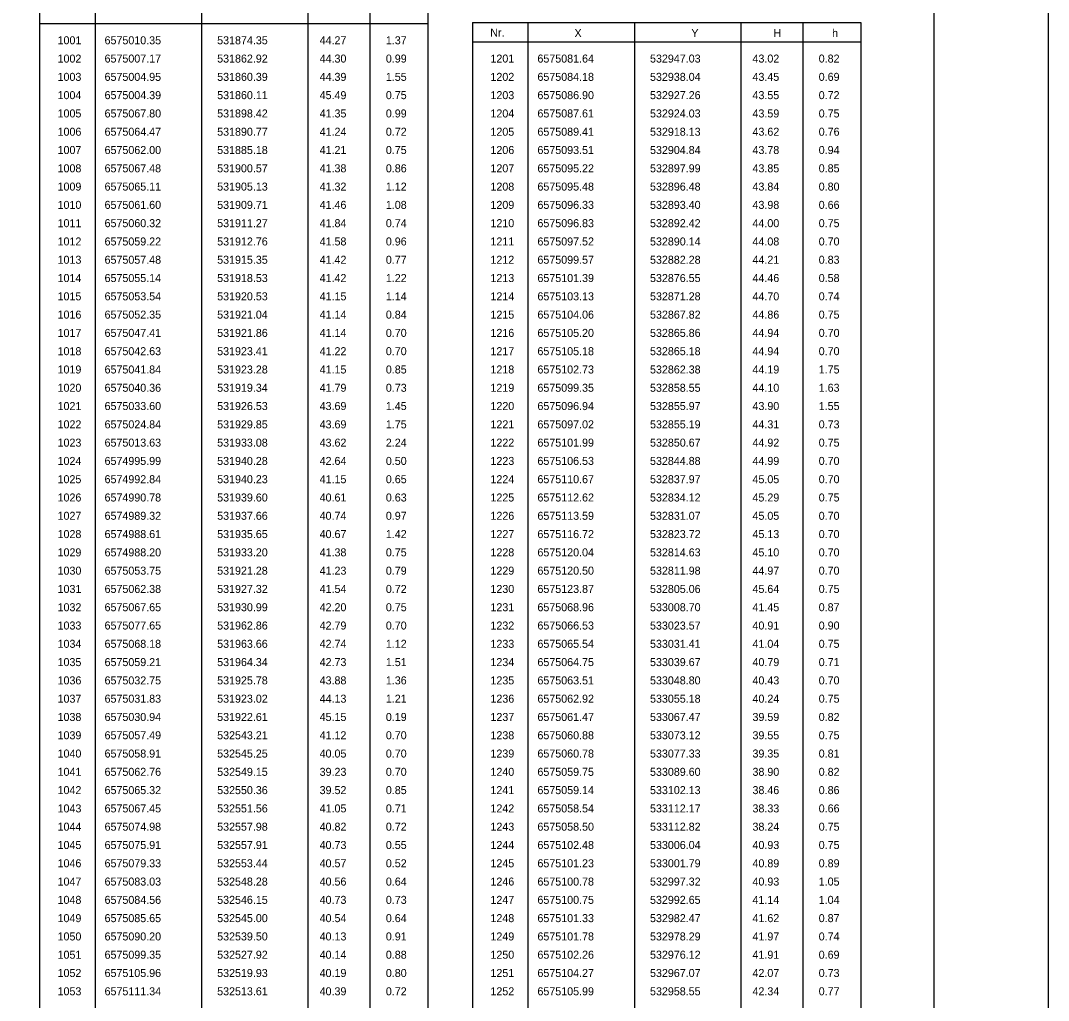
# Model space of a CAD drawing. Extents: x 528816 to 533196, y 6574767 to 6575847.
# Drawn here: x 530624.1 to 530714.1, y 6575587.3 to 6575673 of the extents above; entities that cross this region are included whole.
import ezdxf

# ---------------------------------------------------------------- set-up
doc = ezdxf.new("R2010")
doc.units = 0
doc.layers.add('ABIJOONIS', color=7, linetype='Continuous')
doc.layers.add('VORMISTUS', color=7, linetype='Continuous')

msp = doc.modelspace()

# ---------------------------------------------------------------- linework, layer by layer
at = {"layer": 'ABIJOONIS'}
for p, q in [((530625.793, 6575674.457), (530625.793, 6575351.834)), ((530630.653, 6575674.457), (530630.653, 6575351.834)), ((530639.968, 6575674.457), (530639.968, 6575351.834)), ((530649.283, 6575674.457), (530649.283, 6575351.834)), ((530654.705, 6575674.457), (530654.705, 6575351.834)), ((530659.777, 6575674.457), (530659.777, 6575351.834)), ((530625.793, 6575672.754), (530659.777, 6575672.754)), ((530663.667, 6575672.857), (530697.652, 6575672.857)), ((530663.667, 6575672.857), (530663.667, 6575351.834)), ((530668.527, 6575672.857), (530668.527, 6575351.834)), ((530677.842, 6575672.857), (530677.842, 6575351.834)), ((530687.157, 6575672.857), (530687.157, 6575351.834)), ((530692.579, 6575672.857), (530692.579, 6575351.834)), ((530697.652, 6575672.857), (530697.652, 6575351.834)), ((530663.667, 6575671.154), (530697.652, 6575671.154))]:
    msp.add_line(p, q, dxfattribs=at)
at = {"layer": 'VORMISTUS'}
for points in [[(530714.07, 6575696.077), (528816.024, 6575696.077), (528816.024, 6575030.124), (530714.07, 6575030.124)], [(530704.085, 6575686.006), (530423.703, 6575686.006), (530423.703, 6575340.694), (530704.085, 6575340.694)]]:
    msp.add_lwpolyline(points, close=True, dxfattribs=at)

# ---------------------------------------------------------------- texts
at = {"layer": 'ABIJOONIS'}
for s, p in [('1001', (530627.371, 6575670.938)), ('6575010.35', (530631.483, 6575670.938)), ('531874.35', (530641.335, 6575670.938)), ('44.27', (530650.301, 6575670.938)), ('1.37', (530656.095, 6575670.938)), ('1002', (530627.371, 6575669.338)), ('6575007.17', (530631.483, 6575669.338)), ('531862.92', (530641.335, 6575669.338)), ('44.30', (530650.301, 6575669.338)), ('0.99', (530656.095, 6575669.338)), ('1201', (530665.246, 6575669.338)), ('6575081.64', (530669.358, 6575669.338)), ('532947.03', (530679.209, 6575669.338)), ('43.02', (530688.175, 6575669.338)), ('0.82', (530693.969, 6575669.338)), ('1003', (530627.371, 6575667.738)), ('6575004.95', (530631.483, 6575667.738)), ('531860.39', (530641.335, 6575667.738)), ('44.39', (530650.301, 6575667.738)), ('1.55', (530656.095, 6575667.738)), ('1202', (530665.246, 6575667.738)), ('6575084.18', (530669.358, 6575667.738)), ('532938.04', (530679.209, 6575667.738)), ('43.45', (530688.175, 6575667.738)), ('0.69', (530693.969, 6575667.738)), ('1004', (530627.371, 6575666.138)), ('6575004.39', (530631.483, 6575666.138)), ('531860.11', (530641.335, 6575666.138)), ('45.49', (530650.301, 6575666.138)), ('0.75', (530656.095, 6575666.138)), ('1203', (530665.246, 6575666.138)), ('6575086.90', (530669.358, 6575666.138)), ('532927.26', (530679.209, 6575666.138)), ('43.55', (530688.175, 6575666.138)), ('0.72', (530693.969, 6575666.138)), ('1005', (530627.371, 6575664.538)), ('6575067.80', (530631.483, 6575664.538)), ('531898.42', (530641.335, 6575664.538)), ('41.35', (530650.301, 6575664.538)), ('0.99', (530656.095, 6575664.538)), ('1204', (530665.246, 6575664.538)), ('6575087.61', (530669.358, 6575664.538)), ('532924.03', (530679.209, 6575664.538)), ('43.59', (530688.175, 6575664.538)), ('0.75', (530693.969, 6575664.538)), ('1006', (530627.371, 6575662.938)), ('6575064.47', (530631.483, 6575662.938)), ('531890.77', (530641.335, 6575662.938)), ('41.24', (530650.301, 6575662.938)), ('0.72', (530656.095, 6575662.938)), ('1205', (530665.246, 6575662.938)), ('6575089.41', (530669.358, 6575662.938)), ('532918.13', (530679.209, 6575662.938)), ('43.62', (530688.175, 6575662.938)), ('0.76', (530693.969, 6575662.938)), ('1007', (530627.371, 6575661.338)), ('6575062.00', (530631.483, 6575661.338)), ('531885.18', (530641.335, 6575661.338)), ('41.21', (530650.301, 6575661.338)), ('0.75', (530656.095, 6575661.338)), ('1206', (530665.246, 6575661.338)), ('6575093.51', (530669.358, 6575661.338)), ('532904.84', (530679.209, 6575661.338)), ('43.78', (530688.175, 6575661.338)), ('0.94', (530693.969, 6575661.338)), ('1008', (530627.371, 6575659.738)), ('6575067.48', (530631.483, 6575659.738)), ('531900.57', (530641.335, 6575659.738)), ('41.38', (530650.301, 6575659.738)), ('0.86', (530656.095, 6575659.738)), ('1207', (530665.246, 6575659.738)), ('6575095.22', (530669.358, 6575659.738)), ('532897.99', (530679.209, 6575659.738)), ('43.85', (530688.175, 6575659.738)), ('0.85', (530693.969, 6575659.738)), ('1009', (530627.371, 6575658.138)), ('6575065.11', (530631.483, 6575658.138)), ('531905.13', (530641.335, 6575658.138)), ('41.32', (530650.301, 6575658.138)), ('1.12', (530656.095, 6575658.138)), ('1208', (530665.246, 6575658.138)), ('6575095.48', (530669.358, 6575658.138)), ('532896.48', (530679.209, 6575658.138)), ('43.84', (530688.175, 6575658.138)), ('0.80', (530693.969, 6575658.138)), ('1010', (530627.371, 6575656.538)), ('6575061.60', (530631.483, 6575656.538)), ('531909.71', (530641.335, 6575656.538)), ('41.46', (530650.301, 6575656.538)), ('1.08', (530656.095, 6575656.538)), ('1209', (530665.246, 6575656.538)), ('6575096.33', (530669.358, 6575656.538)), ('532893.40', (530679.209, 6575656.538)), ('43.98', (530688.175, 6575656.538)), ('0.66', (530693.969, 6575656.538)), ('1011', (530627.371, 6575654.938)), ('6575060.32', (530631.483, 6575654.938)), ('531911.27', (530641.335, 6575654.938)), ('41.84', (530650.301, 6575654.938)), ('0.74', (530656.095, 6575654.938)), ('1210', (530665.246, 6575654.938)), ('6575096.83', (530669.358, 6575654.938)), ('532892.42', (530679.209, 6575654.938)), ('44.00', (530688.175, 6575654.938)), ('0.75', (530693.969, 6575654.938)), ('1012', (530627.371, 6575653.338)), ('6575059.22', (530631.483, 6575653.338)), ('531912.76', (530641.335, 6575653.338)), ('41.58', (530650.301, 6575653.338)), ('0.96', (530656.095, 6575653.338)), ('1211', (530665.246, 6575653.338)), ('6575097.52', (530669.358, 6575653.338)), ('532890.14', (530679.209, 6575653.338)), ('44.08', (530688.175, 6575653.338)), ('0.70', (530693.969, 6575653.338)), ('1013', (530627.371, 6575651.738)), ('6575057.48', (530631.483, 6575651.738)), ('531915.35', (530641.335, 6575651.738)), ('41.42', (530650.301, 6575651.738)), ('0.77', (530656.095, 6575651.738)), ('1212', (530665.246, 6575651.738)), ('6575099.57', (530669.358, 6575651.738)), ('532882.28', (530679.209, 6575651.738)), ('44.21', (530688.175, 6575651.738)), ('0.83', (530693.969, 6575651.738)), ('1014', (530627.371, 6575650.138)), ('6575055.14', (530631.483, 6575650.138)), ('531918.53', (530641.335, 6575650.138)), ('41.42', (530650.301, 6575650.138)), ('1.22', (530656.095, 6575650.138)), ('1213', (530665.246, 6575650.138)), ('6575101.39', (530669.358, 6575650.138)), ('532876.55', (530679.209, 6575650.138)), ('44.46', (530688.175, 6575650.138)), ('0.58', (530693.969, 6575650.138)), ('1015', (530627.371, 6575648.538)), ('6575053.54', (530631.483, 6575648.538)), ('531920.53', (530641.335, 6575648.538)), ('41.15', (530650.301, 6575648.538)), ('1.14', (530656.095, 6575648.538)), ('1214', (530665.246, 6575648.538)), ('6575103.13', (530669.358, 6575648.538)), ('532871.28', (530679.209, 6575648.538)), ('44.70', (530688.175, 6575648.538)), ('0.74', (530693.969, 6575648.538)), ('1016', (530627.371, 6575646.938)), ('6575052.35', (530631.483, 6575646.938)), ('531921.04', (530641.335, 6575646.938)), ('41.14', (530650.301, 6575646.938)), ('0.84', (530656.095, 6575646.938)), ('1215', (530665.246, 6575646.938)), ('6575104.06', (530669.358, 6575646.938)), ('532867.82', (530679.209, 6575646.938)), ('44.86', (530688.175, 6575646.938)), ('0.75', (530693.969, 6575646.938)), ('1017', (530627.371, 6575645.338)), ('6575047.41', (530631.483, 6575645.338)), ('531921.86', (530641.335, 6575645.338)), ('41.14', (530650.301, 6575645.338)), ('0.70', (530656.095, 6575645.338)), ('1216', (530665.246, 6575645.338)), ('6575105.20', (530669.358, 6575645.338)), ('532865.86', (530679.209, 6575645.338)), ('44.94', (530688.175, 6575645.338)), ('0.70', (530693.969, 6575645.338)), ('1018', (530627.371, 6575643.738)), ('6575042.63', (530631.483, 6575643.738)), ('531923.41', (530641.335, 6575643.738)), ('41.22', (530650.301, 6575643.738)), ('0.70', (530656.095, 6575643.738)), ('1217', (530665.246, 6575643.738)), ('6575105.18', (530669.358, 6575643.738)), ('532865.18', (530679.209, 6575643.738)), ('44.94', (530688.175, 6575643.738)), ('0.70', (530693.969, 6575643.738)), ('1019', (530627.371, 6575642.138)), ('6575041.84', (530631.483, 6575642.138)), ('531923.28', (530641.335, 6575642.138)), ('41.15', (530650.301, 6575642.138)), ('0.85', (530656.095, 6575642.138)), ('1218', (530665.246, 6575642.138)), ('6575102.73', (530669.358, 6575642.138)), ('532862.38', (530679.209, 6575642.138)), ('44.19', (530688.175, 6575642.138)), ('1.75', (530693.969, 6575642.138)), ('1020', (530627.371, 6575640.538)), ('6575040.36', (530631.483, 6575640.538)), ('531919.34', (530641.335, 6575640.538)), ('41.79', (530650.301, 6575640.538)), ('0.73', (530656.095, 6575640.538)), ('1219', (530665.246, 6575640.538)), ('6575099.35', (530669.358, 6575640.538)), ('532858.55', (530679.209, 6575640.538)), ('44.10', (530688.175, 6575640.538)), ('1.63', (530693.969, 6575640.538)), ('1021', (530627.371, 6575638.938)), ('6575033.60', (530631.483, 6575638.938)), ('531926.53', (530641.335, 6575638.938)), ('43.69', (530650.301, 6575638.938)), ('1.45', (530656.095, 6575638.938)), ('1220', (530665.246, 6575638.938)), ('6575096.94', (530669.358, 6575638.938)), ('532855.97', (530679.209, 6575638.938)), ('43.90', (530688.175, 6575638.938)), ('1.55', (530693.969, 6575638.938)), ('1022', (530627.371, 6575637.338)), ('6575024.84', (530631.483, 6575637.338)), ('531929.85', (530641.335, 6575637.338)), ('43.69', (530650.301, 6575637.338)), ('1.75', (530656.095, 6575637.338)), ('1221', (530665.246, 6575637.338)), ('6575097.02', (530669.358, 6575637.338)), ('532855.19', (530679.209, 6575637.338)), ('44.31', (530688.175, 6575637.338)), ('0.73', (530693.969, 6575637.338)), ('1023', (530627.371, 6575635.738)), ('6575013.63', (530631.483, 6575635.738)), ('531933.08', (530641.335, 6575635.738)), ('43.62', (530650.301, 6575635.738)), ('2.24', (530656.095, 6575635.738)), ('1222', (530665.246, 6575635.738)), ('6575101.99', (530669.358, 6575635.738)), ('532850.67', (530679.209, 6575635.738)), ('44.92', (530688.175, 6575635.738)), ('0.75', (530693.969, 6575635.738)), ('1024', (530627.371, 6575634.138)), ('6574995.99', (530631.483, 6575634.138)), ('531940.28', (530641.335, 6575634.138)), ('42.64', (530650.301, 6575634.138)), ('0.50', (530656.095, 6575634.138)), ('1223', (530665.246, 6575634.138)), ('6575106.53', (530669.358, 6575634.138)), ('532844.88', (530679.209, 6575634.138)), ('44.99', (530688.175, 6575634.138)), ('0.70', (530693.969, 6575634.138)), ('1025', (530627.371, 6575632.538)), ('6574992.84', (530631.483, 6575632.538)), ('531940.23', (530641.335, 6575632.538)), ('41.15', (530650.301, 6575632.538)), ('0.65', (530656.095, 6575632.538)), ('1224', (530665.246, 6575632.538)), ('6575110.67', (530669.358, 6575632.538)), ('532837.97', (530679.209, 6575632.538)), ('45.05', (530688.175, 6575632.538)), ('0.70', (530693.969, 6575632.538)), ('1026', (530627.371, 6575630.938)), ('6574990.78', (530631.483, 6575630.938)), ('531939.60', (530641.335, 6575630.938)), ('40.61', (530650.301, 6575630.938)), ('0.63', (530656.095, 6575630.938)), ('1225', (530665.246, 6575630.938)), ('6575112.62', (530669.358, 6575630.938)), ('532834.12', (530679.209, 6575630.938)), ('45.29', (530688.175, 6575630.938)), ('0.75', (530693.969, 6575630.938)), ('1027', (530627.371, 6575629.338)), ('6574989.32', (530631.483, 6575629.338)), ('531937.66', (530641.335, 6575629.338)), ('40.74', (530650.301, 6575629.338)), ('0.97', (530656.095, 6575629.338)), ('1226', (530665.246, 6575629.338)), ('6575113.59', (530669.358, 6575629.338)), ('532831.07', (530679.209, 6575629.338)), ('45.05', (530688.175, 6575629.338)), ('0.70', (530693.969, 6575629.338)), ('1028', (530627.371, 6575627.738)), ('6574988.61', (530631.483, 6575627.738)), ('531935.65', (530641.335, 6575627.738)), ('40.67', (530650.301, 6575627.738)), ('1.42', (530656.095, 6575627.738)), ('1227', (530665.246, 6575627.738)), ('6575116.72', (530669.358, 6575627.738)), ('532823.72', (530679.209, 6575627.738)), ('45.13', (530688.175, 6575627.738)), ('0.70', (530693.969, 6575627.738)), ('1029', (530627.371, 6575626.138)), ('6574988.20', (530631.483, 6575626.138)), ('531933.20', (530641.335, 6575626.138)), ('41.38', (530650.301, 6575626.138)), ('0.75', (530656.095, 6575626.138)), ('1228', (530665.246, 6575626.138)), ('6575120.04', (530669.358, 6575626.138)), ('532814.63', (530679.209, 6575626.138)), ('45.10', (530688.175, 6575626.138)), ('0.70', (530693.969, 6575626.138)), ('1030', (530627.371, 6575624.538)), ('6575053.75', (530631.483, 6575624.538)), ('531921.28', (530641.335, 6575624.538)), ('41.23', (530650.301, 6575624.538)), ('0.79', (530656.095, 6575624.538)), ('1229', (530665.246, 6575624.538)), ('6575120.50', (530669.358, 6575624.538)), ('532811.98', (530679.209, 6575624.538)), ('44.97', (530688.175, 6575624.538)), ('0.70', (530693.969, 6575624.538)), ('1031', (530627.371, 6575622.938)), ('6575062.38', (530631.483, 6575622.938)), ('531927.32', (530641.335, 6575622.938)), ('41.54', (530650.301, 6575622.938)), ('0.72', (530656.095, 6575622.938)), ('1230', (530665.246, 6575622.938)), ('6575123.87', (530669.358, 6575622.938)), ('532805.06', (530679.209, 6575622.938)), ('45.64', (530688.175, 6575622.938)), ('0.75', (530693.969, 6575622.938)), ('1032', (530627.371, 6575621.338)), ('6575067.65', (530631.483, 6575621.338)), ('531930.99', (530641.335, 6575621.338)), ('42.20', (530650.301, 6575621.338)), ('0.75', (530656.095, 6575621.338)), ('1231', (530665.246, 6575621.338)), ('6575068.96', (530669.358, 6575621.338)), ('533008.70', (530679.209, 6575621.338)), ('41.45', (530688.175, 6575621.338)), ('0.87', (530693.969, 6575621.338)), ('1033', (530627.371, 6575619.738)), ('6575077.65', (530631.483, 6575619.738)), ('531962.86', (530641.335, 6575619.738)), ('42.79', (530650.301, 6575619.738)), ('0.70', (530656.095, 6575619.738)), ('1232', (530665.246, 6575619.738)), ('6575066.53', (530669.358, 6575619.738)), ('533023.57', (530679.209, 6575619.738)), ('40.91', (530688.175, 6575619.738)), ('0.90', (530693.969, 6575619.738)), ('1034', (530627.371, 6575618.138)), ('6575068.18', (530631.483, 6575618.138)), ('531963.66', (530641.335, 6575618.138)), ('42.74', (530650.301, 6575618.138)), ('1.12', (530656.095, 6575618.138)), ('1233', (530665.246, 6575618.138)), ('6575065.54', (530669.358, 6575618.138)), ('533031.41', (530679.209, 6575618.138)), ('41.04', (530688.175, 6575618.138)), ('0.75', (530693.969, 6575618.138)), ('1035', (530627.371, 6575616.538)), ('6575059.21', (530631.483, 6575616.538)), ('531964.34', (530641.335, 6575616.538)), ('42.73', (530650.301, 6575616.538)), ('1.51', (530656.095, 6575616.538)), ('1234', (530665.246, 6575616.538)), ('6575064.75', (530669.358, 6575616.538)), ('533039.67', (530679.209, 6575616.538)), ('40.79', (530688.175, 6575616.538)), ('0.71', (530693.969, 6575616.538)), ('1036', (530627.371, 6575614.938)), ('6575032.75', (530631.483, 6575614.938)), ('531925.78', (530641.335, 6575614.938)), ('43.88', (530650.301, 6575614.938)), ('1.36', (530656.095, 6575614.938)), ('1235', (530665.246, 6575614.938)), ('6575063.51', (530669.358, 6575614.938)), ('533048.80', (530679.209, 6575614.938)), ('40.43', (530688.175, 6575614.938)), ('0.70', (530693.969, 6575614.938)), ('1037', (530627.371, 6575613.338)), ('6575031.83', (530631.483, 6575613.338)), ('531923.02', (530641.335, 6575613.338)), ('44.13', (530650.301, 6575613.338)), ('1.21', (530656.095, 6575613.338)), ('1236', (530665.246, 6575613.338)), ('6575062.92', (530669.358, 6575613.338)), ('533055.18', (530679.209, 6575613.338)), ('40.24', (530688.175, 6575613.338)), ('0.75', (530693.969, 6575613.338)), ('1038', (530627.371, 6575611.738)), ('6575030.94', (530631.483, 6575611.738)), ('531922.61', (530641.335, 6575611.738)), ('45.15', (530650.301, 6575611.738)), ('0.19', (530656.095, 6575611.738)), ('1237', (530665.246, 6575611.738)), ('6575061.47', (530669.358, 6575611.738)), ('533067.47', (530679.209, 6575611.738)), ('39.59', (530688.175, 6575611.738)), ('0.82', (530693.969, 6575611.738)), ('1039', (530627.371, 6575610.138)), ('6575057.49', (530631.483, 6575610.138)), ('532543.21', (530641.335, 6575610.138)), ('41.12', (530650.301, 6575610.138)), ('0.70', (530656.095, 6575610.138)), ('1238', (530665.246, 6575610.138)), ('6575060.88', (530669.358, 6575610.138)), ('533073.12', (530679.209, 6575610.138)), ('39.55', (530688.175, 6575610.138)), ('0.75', (530693.969, 6575610.138)), ('1040', (530627.371, 6575608.538)), ('6575058.91', (530631.483, 6575608.538)), ('532545.25', (530641.335, 6575608.538)), ('40.05', (530650.301, 6575608.538)), ('0.70', (530656.095, 6575608.538)), ('1239', (530665.246, 6575608.538)), ('6575060.78', (530669.358, 6575608.538)), ('533077.33', (530679.209, 6575608.538)), ('39.35', (530688.175, 6575608.538)), ('0.81', (530693.969, 6575608.538)), ('1041', (530627.371, 6575606.938)), ('6575062.76', (530631.483, 6575606.938)), ('532549.15', (530641.335, 6575606.938)), ('39.23', (530650.301, 6575606.938)), ('0.70', (530656.095, 6575606.938)), ('1240', (530665.246, 6575606.938)), ('6575059.75', (530669.358, 6575606.938)), ('533089.60', (530679.209, 6575606.938)), ('38.90', (530688.175, 6575606.938)), ('0.82', (530693.969, 6575606.938)), ('1042', (530627.371, 6575605.338)), ('6575065.32', (530631.483, 6575605.338)), ('532550.36', (530641.335, 6575605.338)), ('39.52', (530650.301, 6575605.338)), ('0.85', (530656.095, 6575605.338)), ('1241', (530665.246, 6575605.338)), ('6575059.14', (530669.358, 6575605.338)), ('533102.13', (530679.209, 6575605.338)), ('38.46', (530688.175, 6575605.338)), ('0.86', (530693.969, 6575605.338)), ('1043', (530627.371, 6575603.738)), ('6575067.45', (530631.483, 6575603.738)), ('532551.56', (530641.335, 6575603.738)), ('41.05', (530650.301, 6575603.738)), ('0.71', (530656.095, 6575603.738)), ('1242', (530665.246, 6575603.738)), ('6575058.54', (530669.358, 6575603.738)), ('533112.17', (530679.209, 6575603.738)), ('38.33', (530688.175, 6575603.738)), ('0.66', (530693.969, 6575603.738)), ('1044', (530627.371, 6575602.138)), ('6575074.98', (530631.483, 6575602.138)), ('532557.98', (530641.335, 6575602.138)), ('40.82', (530650.301, 6575602.138)), ('0.72', (530656.095, 6575602.138)), ('1243', (530665.246, 6575602.138)), ('6575058.50', (530669.358, 6575602.138)), ('533112.82', (530679.209, 6575602.138)), ('38.24', (530688.175, 6575602.138)), ('0.75', (530693.969, 6575602.138)), ('1045', (530627.371, 6575600.538)), ('6575075.91', (530631.483, 6575600.538)), ('532557.91', (530641.335, 6575600.538)), ('40.73', (530650.301, 6575600.538)), ('0.55', (530656.095, 6575600.538)), ('1244', (530665.246, 6575600.538)), ('6575102.48', (530669.358, 6575600.538)), ('533006.04', (530679.209, 6575600.538)), ('40.93', (530688.175, 6575600.538)), ('0.75', (530693.969, 6575600.538)), ('1046', (530627.371, 6575598.938)), ('6575079.33', (530631.483, 6575598.938)), ('532553.44', (530641.335, 6575598.938)), ('40.57', (530650.301, 6575598.938)), ('0.52', (530656.095, 6575598.938)), ('1245', (530665.246, 6575598.938)), ('6575101.23', (530669.358, 6575598.938)), ('533001.79', (530679.209, 6575598.938)), ('40.89', (530688.175, 6575598.938)), ('0.89', (530693.969, 6575598.938)), ('1047', (530627.371, 6575597.338)), ('6575083.03', (530631.483, 6575597.338)), ('532548.28', (530641.335, 6575597.338)), ('40.56', (530650.301, 6575597.338)), ('0.64', (530656.095, 6575597.338)), ('1246', (530665.246, 6575597.338)), ('6575100.78', (530669.358, 6575597.338)), ('532997.32', (530679.209, 6575597.338)), ('40.93', (530688.175, 6575597.338)), ('1.05', (530693.969, 6575597.338)), ('1048', (530627.371, 6575595.738)), ('6575084.56', (530631.483, 6575595.738)), ('532546.15', (530641.335, 6575595.738)), ('40.73', (530650.301, 6575595.738)), ('0.73', (530656.095, 6575595.738)), ('1247', (530665.246, 6575595.738)), ('6575100.75', (530669.358, 6575595.738)), ('532992.65', (530679.209, 6575595.738)), ('41.14', (530688.175, 6575595.738)), ('1.04', (530693.969, 6575595.738)), ('1049', (530627.371, 6575594.138)), ('6575085.65', (530631.483, 6575594.138)), ('532545.00', (530641.335, 6575594.138)), ('40.54', (530650.301, 6575594.138)), ('0.64', (530656.095, 6575594.138)), ('1248', (530665.246, 6575594.138)), ('6575101.33', (530669.358, 6575594.138)), ('532982.47', (530679.209, 6575594.138)), ('41.62', (530688.175, 6575594.138)), ('0.87', (530693.969, 6575594.138)), ('1050', (530627.371, 6575592.538)), ('6575090.20', (530631.483, 6575592.538)), ('532539.50', (530641.335, 6575592.538)), ('40.13', (530650.301, 6575592.538)), ('0.91', (530656.095, 6575592.538)), ('1249', (530665.246, 6575592.538)), ('6575101.78', (530669.358, 6575592.538)), ('532978.29', (530679.209, 6575592.538)), ('41.97', (530688.175, 6575592.538)), ('0.74', (530693.969, 6575592.538)), ('1051', (530627.371, 6575590.938)), ('6575099.35', (530631.483, 6575590.938)), ('532527.92', (530641.335, 6575590.938)), ('40.14', (530650.301, 6575590.938)), ('0.88', (530656.095, 6575590.938)), ('1250', (530665.246, 6575590.938)), ('6575102.26', (530669.358, 6575590.938)), ('532976.12', (530679.209, 6575590.938)), ('41.91', (530688.175, 6575590.938)), ('0.69', (530693.969, 6575590.938)), ('1052', (530627.371, 6575589.338)), ('6575105.96', (530631.483, 6575589.338)), ('532519.93', (530641.335, 6575589.338)), ('40.19', (530650.301, 6575589.338)), ('0.80', (530656.095, 6575589.338)), ('1251', (530665.246, 6575589.338)), ('6575104.27', (530669.358, 6575589.338)), ('532967.07', (530679.209, 6575589.338)), ('42.07', (530688.175, 6575589.338)), ('0.73', (530693.969, 6575589.338)), ('1053', (530627.371, 6575587.738)), ('6575111.34', (530631.483, 6575587.738)), ('532513.61', (530641.335, 6575587.738)), ('40.39', (530650.301, 6575587.738)), ('0.72', (530656.095, 6575587.738)), ('1252', (530665.246, 6575587.738)), ('6575105.99', (530669.358, 6575587.738)), ('532958.55', (530679.209, 6575587.738)), ('42.34', (530688.175, 6575587.738)), ('0.77', (530693.969, 6575587.738))]:
    msp.add_text(s, height=0.7, dxfattribs=at).set_placement(p)
for s, p in [('Nr.', (530665.231, 6575671.607)), ('X', (530672.601, 6575671.57)), ('Y', (530682.825, 6575671.57)), ('H', (530689.997, 6575671.57)), ('h', (530695.141, 6575671.57))]:
    msp.add_text(s, height=0.7, rotation=360, dxfattribs=at).set_placement(p)

doc.saveas('drawing.dxf')
